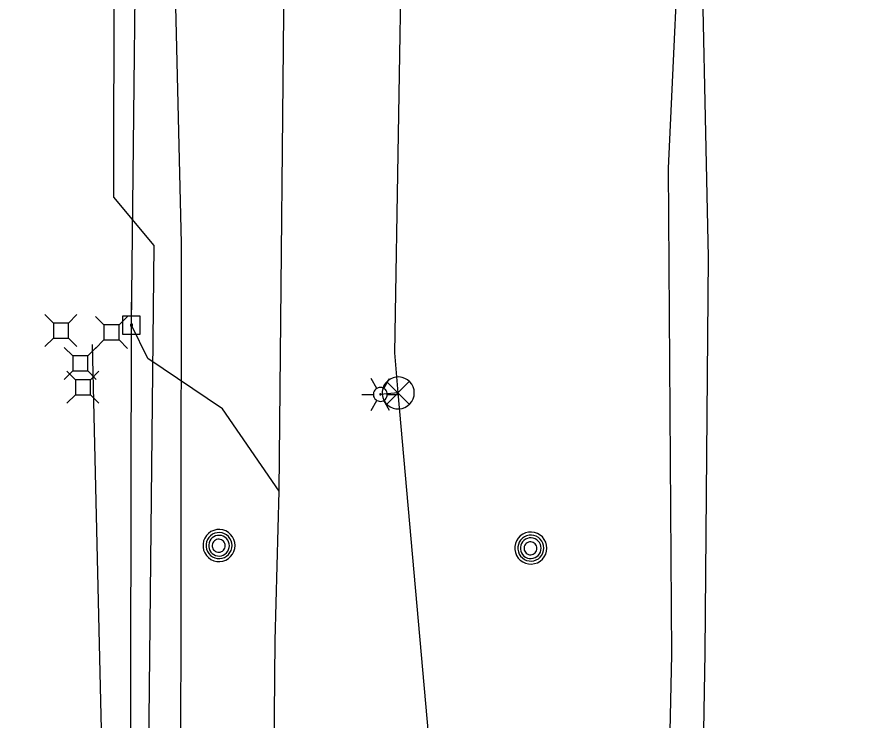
# Model space of a CAD drawing. Extents: x 596028 to 606371, y 330010 to 403088.
# Drawn here: x 601990.9 to 602163.9, y 362436.9 to 362581.5 of the extents above; entities that cross this region are included whole.
import ezdxf

# ---------------------------------------------------------------- set-up
doc = ezdxf.new("R2010")
doc.units = 0
for name, color, linetype in [('E_LTG', 7, 'Continuous'), ('E_SIG', 7, 'Continuous'), ('E_UTL_AG_Bold', 7, 'Continuous'), ('E_UTL_E_UG', 7, 'Continuous'), ('E_UTL_EPowerPole', 7, 'Continuous'), ('E_UTL_FO_UG', 7, 'Continuous'), ('E_UTL_G_UG', 7, 'Continuous'), ('E_UTL_MH', 7, 'Continuous'), ('E_UTL_Overhead', 7, 'Continuous'), ('E_UTL_T_UG', 7, 'Continuous'), ('E_UTL_W_UG', 7, 'Continuous')]:
    doc.layers.add(name, color=color, linetype=linetype)

msp = doc.modelspace()

# ---------------------------------------------------------------- linework, layer by layer
at = {"layer": 'E_LTG'}
for points in [[(602064.94, 362505.1), (602063.75, 362507.17)], [(602066.37, 362505.1), (602067.56, 362507.17)], [(602067.08, 362503.87), (602067.06, 362504.14), (602066.98, 362504.4), (602066.86, 362504.64), (602066.69, 362504.85), (602066.48, 362505.03), (602066.25, 362505.17), (602065.99, 362505.26), (602065.72, 362505.29), (602065.45, 362505.28), (602065.19, 362505.22), (602064.94, 362505.1), (602064.72, 362504.95), (602064.53, 362504.75), (602064.38, 362504.52), (602064.28, 362504.27), (602064.23, 362504), (602064.23, 362503.73), (602064.28, 362503.46), (602064.38, 362503.21), (602064.53, 362502.98), (602064.72, 362502.79), (602064.94, 362502.63), (602065.19, 362502.52), (602065.45, 362502.45), (602065.72, 362502.44), (602065.99, 362502.48), (602066.25, 362502.57), (602066.48, 362502.7), (602066.69, 362502.88), (602066.86, 362503.09), (602066.98, 362503.34), (602067.06, 362503.6), (602067.08, 362503.87)], [(602067.08, 362503.87), (602067.06, 362504.14), (602066.98, 362504.4), (602066.86, 362504.64), (602066.69, 362504.85), (602066.48, 362505.03), (602066.25, 362505.17), (602065.99, 362505.26), (602065.72, 362505.29), (602065.45, 362505.28), (602065.19, 362505.22), (602064.94, 362505.1), (602064.72, 362504.95), (602064.53, 362504.75), (602064.38, 362504.52), (602064.28, 362504.27), (602064.23, 362504), (602064.23, 362503.73), (602064.28, 362503.46), (602064.38, 362503.21), (602064.53, 362502.98), (602064.72, 362502.79), (602064.94, 362502.63), (602065.19, 362502.52), (602065.45, 362502.45), (602065.72, 362502.44), (602065.99, 362502.48), (602066.25, 362502.57), (602066.48, 362502.7), (602066.69, 362502.88), (602066.86, 362503.09), (602066.98, 362503.34), (602067.06, 362503.6), (602067.08, 362503.87)], [(602067.08, 362503.87), (602067.06, 362504.14), (602066.98, 362504.4), (602066.86, 362504.64), (602066.69, 362504.85), (602066.48, 362505.03), (602066.25, 362505.17), (602065.99, 362505.26), (602065.72, 362505.29), (602065.45, 362505.28), (602065.19, 362505.22), (602064.94, 362505.1), (602064.72, 362504.95), (602064.53, 362504.75), (602064.38, 362504.52), (602064.28, 362504.27), (602064.23, 362504), (602064.23, 362503.73), (602064.28, 362503.46), (602064.38, 362503.21), (602064.53, 362502.98), (602064.72, 362502.79), (602064.94, 362502.63), (602065.19, 362502.52), (602065.45, 362502.45), (602065.72, 362502.44), (602065.99, 362502.48), (602066.25, 362502.57), (602066.48, 362502.7), (602066.69, 362502.88), (602066.86, 362503.09), (602066.98, 362503.34), (602067.06, 362503.6), (602067.08, 362503.87)], [(602061.84, 362503.87), (602064.22, 362503.87)], [(602065.77, 362503.87), (602065.77, 362503.89), (602065.76, 362503.91), (602065.75, 362503.93), (602065.74, 362503.95), (602065.72, 362503.96), (602065.7, 362503.98), (602065.68, 362503.98), (602065.66, 362503.99), (602065.64, 362503.98), (602065.61, 362503.98), (602065.59, 362503.97), (602065.58, 362503.96), (602065.56, 362503.94), (602065.55, 362503.92), (602065.54, 362503.9), (602065.54, 362503.88), (602065.54, 362503.86), (602065.54, 362503.83), (602065.55, 362503.81), (602065.56, 362503.79), (602065.58, 362503.78), (602065.59, 362503.76), (602065.61, 362503.75), (602065.64, 362503.75), (602065.66, 362503.75), (602065.68, 362503.75), (602065.7, 362503.76), (602065.72, 362503.77), (602065.74, 362503.78), (602065.75, 362503.8), (602065.76, 362503.82), (602065.77, 362503.84), (602065.77, 362503.87)], [(602067.08, 362503.87), (602069.46, 362503.87)], [(602063.75, 362500.57), (602064.94, 362502.63)], [(602067.56, 362500.57), (602066.37, 362502.63)]]:
    msp.add_lwpolyline(points, dxfattribs=at)
at = {"layer": 'E_SIG'}
for points in [[(602072.65, 362504.17), (602072.59, 362504.8), (602072.41, 362505.4), (602072.12, 362505.96), (602071.73, 362506.45), (602071.26, 362506.86), (602070.72, 362507.17), (602070.12, 362507.38), (602069.5, 362507.47), (602068.88, 362507.44), (602068.27, 362507.29), (602067.7, 362507.03), (602067.18, 362506.67), (602066.75, 362506.21), (602066.41, 362505.69), (602066.18, 362505.1), (602066.06, 362504.49), (602066.06, 362503.86), (602066.18, 362503.24), (602066.41, 362502.66), (602066.75, 362502.13), (602067.18, 362501.68), (602067.7, 362501.32), (602068.27, 362501.05), (602068.88, 362500.91), (602069.5, 362500.88), (602070.12, 362500.97), (602070.72, 362501.17), (602071.26, 362501.49), (602071.73, 362501.9), (602072.12, 362502.39), (602072.41, 362502.95), (602072.59, 362503.55), (602072.65, 362504.17)], [(602071.61, 362506.51), (602067, 362501.85)], [(602067, 362506.46), (602071.65, 362501.81)]]:
    msp.add_lwpolyline(points, dxfattribs=at)
at = {"layer": 'E_UTL_AG_Bold'}
for points in [[(601998.42, 362518.54), (601996.66, 362520.29)], [(602001.51, 362518.54), (602003.26, 362520.29)], [(602008.82, 362518.17), (602007.07, 362519.92)], [(602011.92, 362518.17), (602013.67, 362519.92)], [(602001.51, 362518.54), (601998.42, 362518.54)], [(601998.42, 362518.54), (601998.42, 362515.44)], [(602001.51, 362515.44), (602001.51, 362518.54)], [(602011.92, 362518.17), (602008.82, 362518.17)], [(602008.82, 362518.17), (602008.82, 362515.07)], [(602011.92, 362515.07), (602011.92, 362518.17)], [(601998.42, 362515.44), (601996.66, 362513.69)], [(601998.42, 362515.44), (602001.51, 362515.44)], [(602001.51, 362515.44), (602003.26, 362513.69)], [(602002.38, 362511.79), (602000.63, 362513.54)], [(602005.47, 362511.79), (602007.23, 362513.54)], [(602008.82, 362515.07), (602007.07, 362513.32)], [(602008.82, 362515.07), (602011.92, 362515.07)], [(602011.92, 362515.07), (602013.67, 362513.32)], [(602005.47, 362511.79), (602002.38, 362511.79)], [(602002.38, 362511.79), (602002.38, 362508.7)], [(602005.47, 362508.7), (602005.47, 362511.79)], [(602002.38, 362508.7), (602000.63, 362506.94)], [(602002.94, 362506.9), (602001.18, 362508.65)], [(602002.38, 362508.7), (602005.47, 362508.7)], [(602005.47, 362508.7), (602007.23, 362506.94)], [(602006.03, 362506.9), (602007.78, 362508.65)], [(602006.03, 362506.9), (602002.94, 362506.9)], [(602002.94, 362506.9), (602002.94, 362503.8)], [(602006.03, 362503.8), (602006.03, 362506.9)], [(602002.94, 362503.8), (602001.18, 362502.05)], [(602002.94, 362503.8), (602006.03, 362503.8)], [(602006.03, 362503.8), (602007.78, 362502.05)]]:
    msp.add_lwpolyline(points, dxfattribs=at)
at = {"layer": 'E_UTL_E_UG'}
for points in [[(602127.16, 361969.58), (602118.86, 362084.69), (602120.78, 362185.95), (602122.24, 362258.58), (602123.84, 362368.46), (602125.59, 362450.35), (602124.93, 362550.41), (602127.73, 362610.78), (602126.17, 362644.72), (602128.54, 362722.37), (602129.66, 362860.25), (602130.66, 362957.55), (602132.2, 363238.39)], [(601990.89, 362161.71), (602000.2, 362169.24), (602002.42, 362170.35), (602013.65, 362177.81), (602031.68, 362181.87), (602062.88, 362189.43), (602074.49, 362234.65), (602077.96, 362277.66), (602076.81, 362327.76), (602077.23, 362340.04), (602078.64, 362380.35), (602075.91, 362430.33), (602069.35, 362504.17), (602068.62, 362512.42), (602070.15, 362602.43), (602073.48, 362696.99), (602074.18, 362713.08), (602078.02, 362713.41)], [(602008.74, 362344), (602009.37, 362390.94), (602006.47, 362514.12)], [(602069.35, 362504.17), (602065.65, 362503.87)]]:
    msp.add_lwpolyline(points, dxfattribs=at)
at = {"layer": 'E_UTL_EPowerPole'}
for points in [[(602014.45, 362519.95), (602014.45, 362522.86)], [(602016.29, 362519.95), (602012.61, 362519.95)], [(602012.61, 362519.95), (602012.61, 362516.26)], [(602016.29, 362516.26), (602016.29, 362519.95)], [(602014.72, 362518.11), (602014.72, 362518.16), (602014.7, 362518.2), (602014.68, 362518.24), (602014.66, 362518.28), (602014.62, 362518.31), (602014.58, 362518.33), (602014.54, 362518.34), (602014.49, 362518.35), (602014.45, 362518.35), (602014.41, 362518.34), (602014.36, 362518.32), (602014.33, 362518.29), (602014.3, 362518.26), (602014.27, 362518.22), (602014.25, 362518.18), (602014.25, 362518.13), (602014.25, 362518.09), (602014.25, 362518.04), (602014.27, 362518), (602014.3, 362517.96), (602014.33, 362517.93), (602014.36, 362517.9), (602014.41, 362517.89), (602014.45, 362517.87), (602014.49, 362517.87), (602014.54, 362517.88), (602014.58, 362517.89), (602014.62, 362517.92), (602014.66, 362517.95), (602014.68, 362517.98), (602014.7, 362518.02), (602014.72, 362518.07), (602014.72, 362518.11)], [(602012.61, 362516.26), (602016.29, 362516.26)]]:
    msp.add_lwpolyline(points, dxfattribs=at)
at = {"layer": 'E_UTL_FO_UG'}
msp.add_lwpolyline([(602127.89, 362175.18), (602126.8, 362194.14), (602128.15, 362274.2), (602130.71, 362346.76), (602132.5, 362450.75), (602133.15, 362532.1), (602131.45, 362611.96), (602133.29, 362640.79), (602135.72, 362686.34), (602124.01, 362688.17), (602135.59, 362690.4), (602139.13, 362767.82), (602137.22, 362813.98), (602144.45, 362819.7), (602163.94, 362825.93)], dxfattribs=at)
at = {"layer": 'E_UTL_G_UG'}
for points in [[(602010.83, 362544.4), (602010.93, 362591.14), (602010.93, 362646.86)], [(602006.19, 361898.25), (602007.8, 361966.28), (602006.99, 362034.08), (602007.38, 362096.36), (602006.23, 362168.05), (602009.29, 362218.56), (602016.32, 362228.29), (602017.54, 362278.74), (602017.69, 362337.76), (602017.76, 362401.91), (602017.91, 362417.63), (602019.15, 362534.49), (602010.83, 362544.4)]]:
    msp.add_lwpolyline(points, dxfattribs=at)
at = {"layer": 'E_UTL_MH'}
for points in [[(602035.78, 362472.8), (602035.72, 362473.42), (602035.55, 362474.02), (602035.26, 362474.58), (602034.87, 362475.07), (602034.4, 362475.49), (602033.85, 362475.8), (602033.26, 362476), (602032.64, 362476.09), (602032.01, 362476.06), (602031.4, 362475.92), (602030.83, 362475.66), (602030.32, 362475.29), (602029.89, 362474.84), (602029.55, 362474.31), (602029.32, 362473.73), (602029.2, 362473.11), (602029.2, 362472.48), (602029.32, 362471.87), (602029.55, 362471.29), (602029.89, 362470.76), (602030.32, 362470.3), (602030.83, 362469.94), (602031.4, 362469.68), (602032.01, 362469.53), (602032.64, 362469.5), (602033.26, 362469.59), (602033.85, 362469.8), (602034.4, 362470.11), (602034.87, 362470.52), (602035.26, 362471.01), (602035.55, 362471.57), (602035.72, 362472.17), (602035.78, 362472.8)], [(602035.17, 362472.79), (602035.12, 362473.3), (602034.98, 362473.79), (602034.74, 362474.24), (602034.43, 362474.64), (602034.04, 362474.97), (602033.6, 362475.23), (602033.12, 362475.39), (602032.62, 362475.47), (602032.11, 362475.44), (602031.62, 362475.32), (602031.15, 362475.11), (602030.74, 362474.82), (602030.39, 362474.45), (602030.11, 362474.02), (602029.92, 362473.55), (602029.83, 362473.05), (602029.83, 362472.54), (602029.92, 362472.04), (602030.11, 362471.57), (602030.39, 362471.14), (602030.74, 362470.77), (602031.15, 362470.47), (602031.62, 362470.26), (602032.11, 362470.14), (602032.62, 362470.12), (602033.12, 362470.19), (602033.6, 362470.36), (602034.04, 362470.61), (602034.43, 362470.95), (602034.74, 362471.35), (602034.98, 362471.8), (602035.12, 362472.29), (602035.17, 362472.79)], [(602099.91, 362472.27), (602099.85, 362472.9), (602099.68, 362473.5), (602099.39, 362474.06), (602099, 362474.55), (602098.53, 362474.96), (602097.99, 362475.28), (602097.39, 362475.48), (602096.77, 362475.57), (602096.14, 362475.54), (602095.54, 362475.39), (602094.96, 362475.13), (602094.45, 362474.77), (602094.02, 362474.31), (602093.68, 362473.79), (602093.45, 362473.2), (602093.33, 362472.59), (602093.33, 362471.96), (602093.45, 362471.34), (602093.68, 362470.76), (602094.02, 362470.23), (602094.45, 362469.78), (602094.96, 362469.42), (602095.54, 362469.16), (602096.14, 362469.01), (602096.77, 362468.98), (602097.39, 362469.07), (602097.99, 362469.27), (602098.53, 362469.59), (602099, 362470), (602099.39, 362470.49), (602099.68, 362471.05), (602099.85, 362471.65), (602099.91, 362472.27)], [(602034.61, 362472.76), (602034.57, 362473.17), (602034.45, 362473.56), (602034.27, 362473.92), (602034.02, 362474.23), (602033.71, 362474.5), (602033.36, 362474.7), (602032.98, 362474.83), (602032.58, 362474.89), (602032.17, 362474.87), (602031.78, 362474.78), (602031.41, 362474.61), (602031.08, 362474.37), (602030.8, 362474.08), (602030.58, 362473.74), (602030.43, 362473.36), (602030.36, 362472.97), (602030.36, 362472.56), (602030.43, 362472.16), (602030.58, 362471.79), (602030.8, 362471.45), (602031.08, 362471.16), (602031.41, 362470.92), (602031.78, 362470.75), (602032.17, 362470.66), (602032.58, 362470.64), (602032.98, 362470.7), (602033.36, 362470.83), (602033.71, 362471.03), (602034.02, 362471.3), (602034.27, 362471.61), (602034.45, 362471.97), (602034.57, 362472.36), (602034.61, 362472.76)], [(602033.75, 362472.75), (602033.73, 362473), (602033.65, 362473.24), (602033.54, 362473.47), (602033.38, 362473.67), (602033.19, 362473.83), (602032.97, 362473.96), (602032.73, 362474.04), (602032.48, 362474.08), (602032.23, 362474.07), (602031.98, 362474.01), (602031.75, 362473.9), (602031.55, 362473.76), (602031.37, 362473.57), (602031.23, 362473.36), (602031.14, 362473.12), (602031.09, 362472.88), (602031.09, 362472.62), (602031.14, 362472.37), (602031.23, 362472.14), (602031.37, 362471.93), (602031.55, 362471.74), (602031.75, 362471.6), (602031.98, 362471.49), (602032.23, 362471.43), (602032.48, 362471.42), (602032.73, 362471.45), (602032.97, 362471.54), (602033.19, 362471.66), (602033.38, 362471.83), (602033.54, 362472.03), (602033.65, 362472.25), (602033.73, 362472.5), (602033.75, 362472.75)], [(602099.3, 362472.27), (602099.25, 362472.78), (602099.11, 362473.26), (602098.87, 362473.72), (602098.56, 362474.12), (602098.17, 362474.45), (602097.73, 362474.7), (602097.25, 362474.87), (602096.75, 362474.94), (602096.24, 362474.92), (602095.75, 362474.8), (602095.28, 362474.59), (602094.87, 362474.29), (602094.52, 362473.92), (602094.24, 362473.5), (602094.05, 362473.02), (602093.96, 362472.52), (602093.96, 362472.02), (602094.05, 362471.52), (602094.24, 362471.04), (602094.52, 362470.62), (602094.87, 362470.25), (602095.28, 362469.95), (602095.75, 362469.74), (602096.24, 362469.62), (602096.75, 362469.6), (602097.25, 362469.67), (602097.73, 362469.83), (602098.17, 362470.09), (602098.56, 362470.42), (602098.87, 362470.82), (602099.11, 362471.27), (602099.25, 362471.76), (602099.3, 362472.27)], [(602098.74, 362472.24), (602098.7, 362472.64), (602098.58, 362473.03), (602098.4, 362473.39), (602098.15, 362473.71), (602097.84, 362473.98), (602097.49, 362474.18), (602097.11, 362474.31), (602096.71, 362474.37), (602096.3, 362474.35), (602095.91, 362474.25), (602095.54, 362474.09), (602095.21, 362473.85), (602094.93, 362473.56), (602094.71, 362473.22), (602094.56, 362472.84), (602094.49, 362472.44), (602094.49, 362472.04), (602094.56, 362471.64), (602094.71, 362471.27), (602094.93, 362470.93), (602095.21, 362470.63), (602095.54, 362470.4), (602095.91, 362470.23), (602096.3, 362470.13), (602096.71, 362470.11), (602097.11, 362470.17), (602097.49, 362470.3), (602097.84, 362470.51), (602098.15, 362470.77), (602098.4, 362471.09), (602098.58, 362471.45), (602098.7, 362471.84), (602098.74, 362472.24)], [(602097.88, 362472.23), (602097.86, 362472.48), (602097.79, 362472.72), (602097.67, 362472.95), (602097.51, 362473.14), (602097.32, 362473.31), (602097.1, 362473.44), (602096.86, 362473.52), (602096.61, 362473.56), (602096.36, 362473.54), (602096.11, 362473.48), (602095.88, 362473.38), (602095.68, 362473.23), (602095.5, 362473.05), (602095.36, 362472.84), (602095.27, 362472.6), (602095.22, 362472.35), (602095.22, 362472.1), (602095.27, 362471.85), (602095.36, 362471.62), (602095.5, 362471.4), (602095.68, 362471.22), (602095.88, 362471.07), (602096.11, 362470.97), (602096.36, 362470.91), (602096.61, 362470.9), (602096.86, 362470.93), (602097.1, 362471.01), (602097.32, 362471.14), (602097.51, 362471.31), (602097.67, 362471.51), (602097.79, 362471.73), (602097.86, 362471.97), (602097.88, 362472.23)]]:
    msp.add_lwpolyline(points, dxfattribs=at)
at = {"layer": 'E_UTL_Overhead'}
msp.add_lwpolyline([(602006.07, 361225.37), (602007.31, 361412.08), (602007.49, 361460.34), (602006.99, 361560.97), (602010.23, 361723.79), (602008.35, 361890.76), (602011.4, 362030.82), (602013.06, 362167.76), (602014.17, 362338.59), (602014.48, 362518.11), (602015.76, 362635.51)], dxfattribs=at)
at = {"layer": 'E_UTL_T_UG'}
for points in [[(602030.35, 360683.16), (602031.52, 360795.56), (602031.08, 360901.07), (602030.64, 360907.54), (602030.58, 360936.46), (602031.56, 361016.7), (602033, 361121.75), (602029, 361187.95), (602030.09, 361332.68), (602030.32, 361479.32), (602031.6, 361623.57), (602034.81, 361758.94), (602039.97, 361895.46), (602038.92, 362037.46), (602039.07, 362150.46), (602039.52, 362213.37), (602040.11, 362261.56), (602042.13, 362282.82), (602042.8, 362315.54), (602044.04, 362453.27), (602044.88, 362483.99), (602046.05, 362603.33)], [(602044.88, 362483.99), (602033.23, 362500.87), (602017.85, 362511.23), (602014.48, 362518.11)]]:
    msp.add_lwpolyline(points, dxfattribs=at)
at = {"layer": 'E_UTL_W_UG'}
msp.add_lwpolyline([(602016.98, 361938.65), (602018.86, 361987.61), (602019.27, 362115.15), (602019.89, 362157.56), (602019.84, 362183.66), (602023.24, 362292.42), (602024.62, 362414.61), (602024.75, 362534.97), (602022.93, 362612.44)], dxfattribs=at)

doc.saveas('drawing.dxf')
